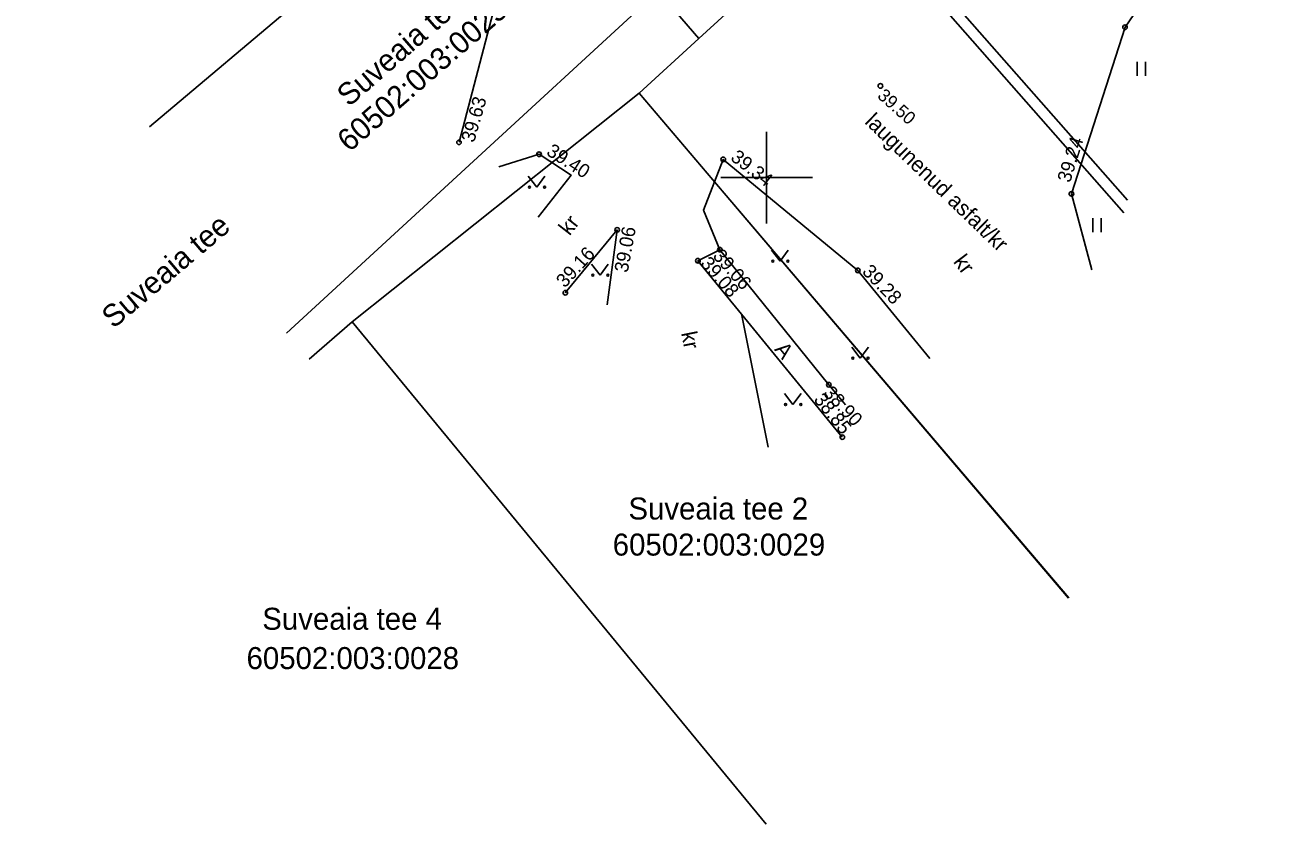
# Model space of a CAD drawing. Extents: x 641898 to 642452, y 6471715 to 6472255.
# Drawn here: x 642359.5 to 642427.6, y 6471714.7 to 6471758.3 of the extents above; entities that cross this region are included whole.
import ezdxf

# ---------------------------------------------------------------- set-up
doc = ezdxf.new("R2010")
doc.units = 0
for name, color, linetype in [('HALJASTUS', 7, 'Continuous'), ('KORGUS-EH2000', 7, 'Continuous'), ('KTRASS', 7, 'Continuous'), ('MPOHULIIN', 7, 'Continuous'), ('PIIR', 7, 'Continuous'), ('TEE', 7, 'Continuous'), ('VORK', 7, 'Continuous'), ('VTRASS', 7, 'Continuous')]:
    doc.layers.add(name, color=color, linetype=linetype)

msp = doc.modelspace()

# ---------------------------------------------------------------- linework, layer by layer
at = {"layer": 'HALJASTUS'}
for p, q in [((642420.228, 6471756.316), (642420.228, 6471755.555)), ((642420.683, 6471756.316), (642420.683, 6471755.555)), ((642386.993, 6471750.081), (642387.456, 6471749.475)), ((642387.456, 6471749.475), (642387.902, 6471750.081)), ((642417.812, 6471747.781), (642417.812, 6471747.019)), ((642418.267, 6471747.781), (642418.267, 6471747.019)), ((642400.274, 6471746.043), (642400.737, 6471745.437)), ((642400.737, 6471745.437), (642401.183, 6471746.043)), ((642390.449, 6471745.279), (642390.913, 6471744.673)), ((642390.913, 6471744.673), (642391.358, 6471745.279)), ((642404.649, 6471740.755), (642405.112, 6471740.148)), ((642405.112, 6471740.148), (642405.558, 6471740.755)), ((642400.978, 6471738.228), (642401.442, 6471737.621)), ((642401.442, 6471737.621), (642401.887, 6471738.228))]:
    msp.add_line(p, q, dxfattribs=at)
for centre in [(642387.055, 6471749.475), (642387.884, 6471749.475), (642400.336, 6471745.437), (642401.165, 6471745.437), (642390.512, 6471744.673), (642391.34, 6471744.673), (642404.711, 6471740.148), (642405.54, 6471740.148), (642401.041, 6471737.621), (642401.87, 6471737.621)]:
    msp.add_circle(centre, 0.055, dxfattribs=at)
at = {"layer": 'KORGUS-EH2000'}
for centre in [(642419.569, 6471758.202), (642406.216, 6471755.003), (642383.211, 6471751.926), (642387.58, 6471751.274), (642397.635, 6471750.995), (642416.643, 6471749.113), (642391.844, 6471747.15), (642397.45, 6471746.069), (642396.254, 6471745.464), (642404.98, 6471744.939), (642389.013, 6471743.72), (642403.397, 6471738.7), (642404.136, 6471735.843)]:
    msp.add_circle(centre, 0.125, dxfattribs=at)
at = {"layer": 'KTRASS'}
msp.add_lwpolyline([(642419.496, 6471748.074), (642404.317, 6471765.355)], dxfattribs=at)
at = {"layer": 'MPOHULIIN'}
msp.add_lwpolyline([(642373.797, 6471741.516), (642403.517, 6471768.837), (642381.866, 6471791.606), (642355.525, 6471813.278)], dxfattribs=at)
at = {"layer": 'PIIR'}
for p, q in [((642366.321, 6471752.77), (642386.1, 6471769.47)), ((642396.3, 6471757.59), (642386.1, 6471769.47)), ((642396.3, 6471757.59), (642403.65, 6471764.32)), ((642393.04, 6471754.6), (642396.3, 6471757.59)), ((642393.04, 6471754.6), (642377.37, 6471742.13)), ((642397.68, 6471749.15), (642393.04, 6471754.6)), ((642416.495, 6471727.067), (642397.68, 6471749.15)), ((642397.68, 6471749.15), (642416.481, 6471727.057)), ((642377.37, 6471742.13), (642375.036, 6471740.105)), ((642377.37, 6471742.13), (642399.976, 6471714.736))]:
    msp.add_line(p, q, dxfattribs=at)
at = {"layer": 'TEE'}
for points in [[(642383.211, 6471751.926), (642385.791, 6471761.757), (642386.251, 6471768.397), (642385.085, 6471777.246), (642381.999, 6471784.94), (642376.754, 6471790.765), (642370.195, 6471795.981), (642371.442, 6471797.485), (642368.827, 6471798.665), (642362.827, 6471801.747), (642353.417, 6471808.678), (642343.817, 6471816.473), (642335.394, 6471823.345), (642333.841, 6471824.933), (642323.652, 6471832.89), (642313.851, 6471840.582), (642312.566, 6471842.194), (642313.903, 6471844.023), (642314.481, 6471844.192), (642315.921, 6471842.975), (642316.454, 6471843.473), (642314.647, 6471845.18)], [(642417.748, 6471744.976), (642416.643, 6471749.113), (642419.569, 6471758.202), (642423.191, 6471763.521), (642427.649, 6471766.782)], [(642385.38, 6471750.585), (642387.58, 6471751.274), (642389.327, 6471750.142), (642387.536, 6471747.848)], [(642397.45, 6471746.069), (642396.564, 6471748.218), (642397.635, 6471750.995), (642404.98, 6471744.939), (642408.92, 6471740.137)], [(642389.013, 6471743.72), (642391.844, 6471747.15), (642391.307, 6471743.06)], [(642397.45, 6471746.069), (642396.254, 6471745.464), (642404.136, 6471735.843)], [(642404.312, 6471737.611), (642403.397, 6471738.7), (642397.45, 6471746.069)], [(642400.081, 6471735.292), (642398.632, 6471742.562)]]:
    msp.add_lwpolyline(points, dxfattribs=at)
at = {"layer": 'VORK'}
for p, q in [((642400, 6471752.5), (642400, 6471747.5)), ((642397.5, 6471750), (642402.5, 6471750))]:
    msp.add_line(p, q, dxfattribs=at)
at = {"layer": 'VTRASS'}
msp.add_lwpolyline([(642419.703, 6471748.777), (642404.498, 6471766.042), (642372.985, 6471799.652), (642371.83, 6471800.837)], dxfattribs=at)

# ---------------------------------------------------------------- texts
at = {"layer": 'KORGUS-EH2000'}
for s, height, rotation, p in [('39.50', 0.7, 318.19838, (642406.003, 6471754.398)), ('39.63', 0.75, 73.91835, (642384.031, 6471751.876)), ('39.24', 0.75, 72.71732, (642416.566, 6471749.683)), ('39.40', 0.75, 327.44501, (642387.93, 6471751.274)), ('39.34', 0.75, 322.13599, (642397.985, 6471750.995)), ('39.06', 0.75, 79.56294, (642392.417, 6471744.785)), ('39.16', 0.75, 47.52485, (642388.99, 6471743.949)), ('39.06', 0.75, 311.23994, (642397.024, 6471745.699)), ('39.08', 0.75, 311.08245, (642396.348, 6471745.289)), ('39.28', 0.75, 313.85317, (642405.174, 6471744.832)), ('38.90', 0.75, 313.02714, (642403.047, 6471738.21)), ('38.85', 0.75, 308.92418, (642402.54, 6471737.875))]:
    msp.add_text(s, height=height, rotation=rotation, dxfattribs=at).set_placement(p)
at = {"layer": 'PIIR'}
for s, p in [('Suveaia tee', (642377.2, 6471753.822)), ('60502:003:0025', (642377.223, 6471751.354))]:
    msp.add_text(s, height=1.2, rotation=41.06982, dxfattribs=at).set_placement(p)
for s, p in [('Suveaia tee 2', (642392.459, 6471731.349)), ('60502:003:0029', (642391.602, 6471729.381)), ('Suveaia tee 4', (642372.469, 6471725.333)), ('60502:003:0028', (642371.612, 6471723.189))]:
    msp.add_text(s, height=1.2, dxfattribs=at).set_placement(p)
at = {"layer": 'TEE'}
for s, height, rotation, p in [('laugunenud asfalt/kr', 0.85, 316.10754, (642405.315, 6471752.993)), ('Suveaia tee', 1.2, 40.19551, (642364.344, 6471741.725)), ('kr', 0.85, 52.01708, (642389.246, 6471746.789)), ('kr', 0.85, 307.00785, (642410.163, 6471745.406)), ('kr', 0.85, 281.27909, (642395.331, 6471741.524)), ('A', 0.85, 308.90455, (642400.395, 6471740.614))]:
    msp.add_text(s, height=height, rotation=rotation, dxfattribs=at).set_placement(p)

doc.saveas('drawing.dxf')
